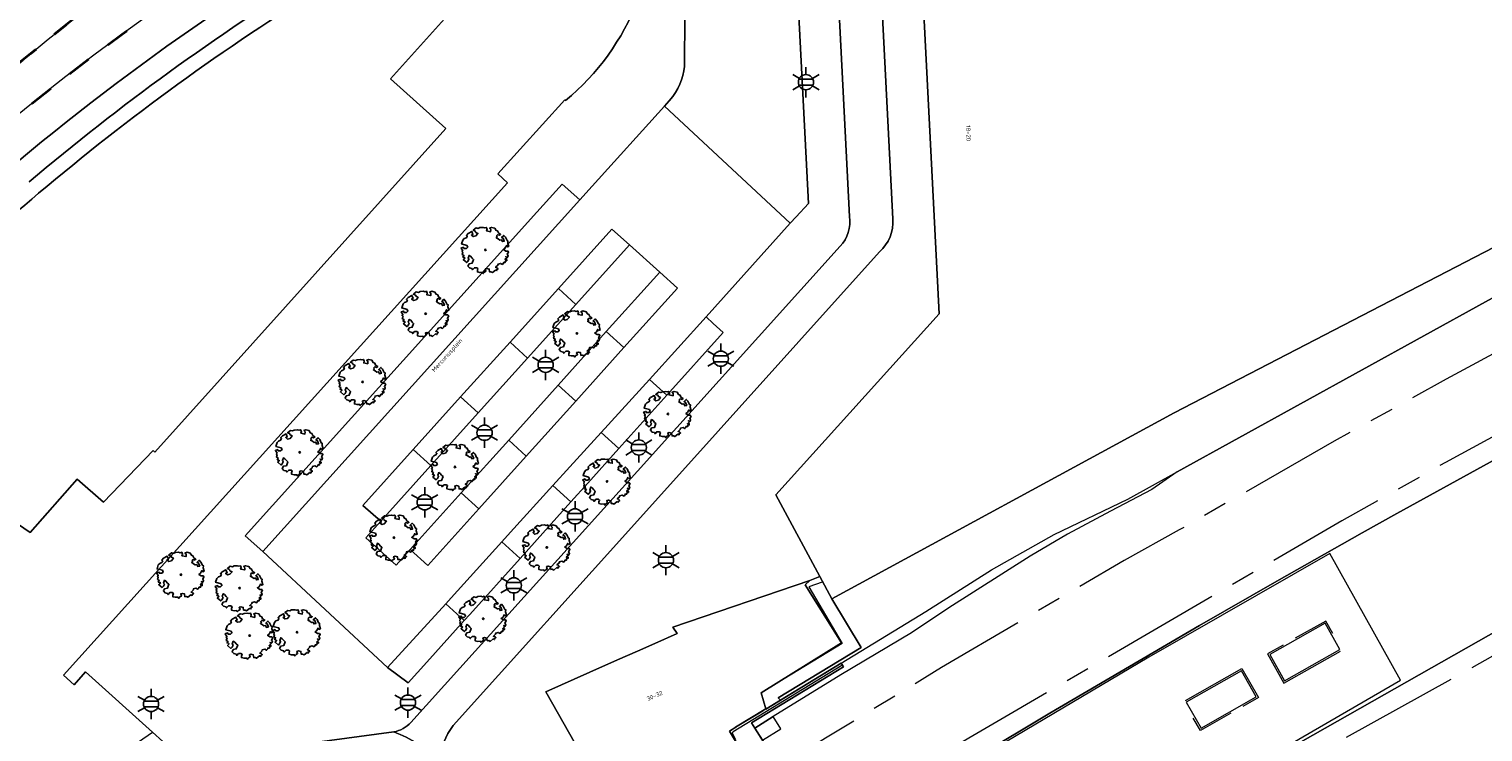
# Model space of a CAD drawing. Extents: x 105780 to 185197, y 477999 to 525027.
# Tile 273 of 562: x 107949 to 108071, y 478561 to 478619. Entities that reach past the tile are written whole.
import ezdxf
from ezdxf.enums import TextEntityAlignment as Align

# ---------------------------------------------------------------- set-up
doc = ezdxf.new("R2010")
doc.units = 0
doc.linetypes.add('AM-AS', pattern=[16, 10, -2, 2, -2])
doc.linetypes.add('XX-HIDDEN', pattern=[4, 2, -2])
for name, color, linetype, lineweight in [('B-GV-GR-BOOM-S', 252, 'Continuous', 25), ('B-GV-GR-GRAS_GAZON-G', 252, 'Continuous', 13), ('B-GV-GR-MATERIAALGRENS-G', 252, 'XX-HIDDEN', 35), ('B-RO-IE-MEUBILAIR_WEGMEUBILAIR-S', 252, 'Continuous', 25), ('B-RO-IE-TERREINAFSCHEIDING_KUNSTMATIG_HEKWERK-G', 252, 'IE-TERREINAFSCHEIDING-KUNSTMATIG', 18), ('B-RO-IE-TERREINAFSCHEIDING_KUNSTMATIG_SCHUTTING-G', 252, 'IE-TERREINAFSCHEIDING-KUNSTMATIG-DICHT', 18), ('B-WE-AM-AS_SPOOR-G', 252, 'AM-AS', 18), ('B-WE-OG-BEBOUWING_OVERBOUWING-GV', 7, 'Continuous', 18), ('B-XX-KG-KADASTRAAL_BEBOUWING-G', 252, 'Continuous', 20), ('B1-WE-IE-MEUBILAIR_WEGMEUBILAIR-GV', 7, 'Continuous', 18), ('B1-WE-KW-KUNSTWERK_PERRON-GV', 252, 'Continuous', 18), ('B1-WE-OG-BEBOUWING-T18', 7, 'Continuous', 18), ('B1-WE-OG-TERREIN_ERF-GV', 252, 'Continuous', 18), ('B1-WE-OG-TOPOGRAFIE-T18', 10, 'Continuous', 18), ('B1-WE-VH-VERHARDING_ASFALT-GV', 252, 'Continuous', 18), ('B1-WE-VH-VERHARDING_GESLOTEN-GV', 252, 'Continuous', 18), ('B1-WE-VH-VERHARDING_HALFVERHARDING-GV', 252, 'Continuous', 18), ('B1-WE-VH-VERHARDING_SIERBESTRATING-GV', 252, 'Continuous', 18), ('B1-WE-VH-VERHARDING_STRAATBAKSTEEN-GV', 252, 'Continuous', 18), ('B1-WE-VH-VERHARDING_TEGEL-GV', 252, 'Continuous', 18)]:
    doc.layers.add(name, color=color, linetype=linetype, lineweight=lineweight)
doc.styles.add('NLCS-ISO', font='NLCS-ISO.ttf')
doc.styles.add('NLCS-ISO-M200-T18', font='NLCS-ISO.ttf', dxfattribs={"height": 0.36})
doc.linetypes.add('IE-TERREINAFSCHEIDING-KUNSTMATIG', pattern='A,4,[82,NLCS.SHX,S=0.75,R=90,X=0,Y=0],4,-2', length=10)
doc.linetypes.add('IE-TERREINAFSCHEIDING-KUNSTMATIG-DICHT', pattern='A,8,-1,[82,NLCS.SHX,S=0.75,R=90,X=0,Y=0],-1', length=10)

# ---------------------------------------------------------------- blocks, each defined once
blk = doc.blocks.new('B-SIE-WEG_LICHTMAST-SO')
at = {"ltscale": 0.1}
for p, q in [((0, 1.27), (0, 2.53)), ((-1.1, 0.63), (-2.19, 1.27)), ((1.1, 0.63), (2.19, 1.27)), ((-1.1, -0.63), (-2.19, -1.27)), ((0, -1.27), (0, -2.53)), ((1.1, -0.63), (2.19, -1.27))]:
    blk.add_line(p, q, dxfattribs=at)
at = {"flags": 128}
for points in [[(-1.16, 0.5), (1.16, 0.5)], [(-1.16, -0.5), (1.16, -0.5)]]:
    blk.add_lwpolyline(points, dxfattribs=at)
at = {"ltscale": 0.1}
blk.add_circle((0, 0), 1.27, dxfattribs=at)
at = {"style": 'NLCS-ISO'}
blk.add_attdef('TYPE', text='', height=1.8, dxfattribs=at).set_placement((0, 2.53), align=Align.BOTTOM_CENTER)
blk = doc.blocks.new('B-SGR-BOOM_06')
at = {"linetype": 'Continuous', "flags": 128}
blk.add_lwpolyline([(1.08, 1.41), (1.01, 1.58), (0.88, 1.63), (0.78, 1.81), (0.51, 1.88), (0.34, 1.81), (0.44, 1.71), (0.43, 1.52), (0.09, 1.59), (0.14, 1.73), (0.07, 1.88), (-0.06, 1.84), (-0.19, 1.88), (-0.46, 1.86), (-0.6, 1.79), (-0.78, 1.83), (-1.02, 1.64), (-0.85, 1.56), (-0.8, 1.46), (-0.63, 1.37), (-0.8, 1.16), (-1.02, 1.11), (-1.17, 1.24), (-1.05, 1.29), (-1.15, 1.54), (-1.45, 1.37), (-1.6, 1.21), (-1.52, 1.14), (-1.6, 1.01), (-1.77, 0.94), (-1.89, 0.82), (-2, 0.49), (-1.55, 0.37), (-1.48, 0.22), (-1.6, 0.12), (-1.8, 0.12), (-1.84, 0.22), (-2.04, 0.15), (-1.9, -0.07), (-1.97, -0.15), (-1.89, -0.22), (-1.95, -0.4), (-1.81, -0.47), (-1.89, -0.62), (-1.77, -0.64), (-1.72, -0.68), (-1.85, -0.84), (-1.57, -1.07), (-1.47, -0.97), (-1.38, -0.79), (-1.45, -0.7), (-1.37, -0.47), (-1.25, -0.54), (-1.12, -0.7), (-1, -0.8), (-1.12, -1.12), (-1.37, -1.17), (-1.47, -1.36), (-1.33, -1.51), (-1.13, -1.56), (-1.11, -1.61), (-1.08, -1.66), (-0.93, -1.49), (-0.73, -1.49), (-0.63, -1.56), (-0.68, -1.71), (-0.68, -1.84), (-0.46, -1.89), (-0.24, -1.88), (-0.19, -1.98), (-0.09, -1.86), (0.04, -1.79), (-0.02, -1.6), (0.11, -1.56), (0.31, -1.61), (0.34, -1.84), (0.46, -1.83), (0.58, -1.89), (0.83, -1.69), (0.95, -1.74), (0.93, -1.66), (1.06, -1.59), (0.96, -1.49), (0.85, -1.46), (1.03, -1.29), (1.05, -1.19), (1.26, -1.14), (1.42, -1.22), (1.51, -1.12), (1.51, -1.05), (1.65, -1.05), (1.65, -0.95), (1.78, -0.91), (1.78, -0.82), (1.63, -0.82), (1.82, -0.64), (1.7, -0.57), (1.85, -0.62), (1.9, -0.5), (1.82, -0.37), (1.93, -0.18), (1.87, -0.1), (1.7, -0.1), (1.5, 0.03), (1.63, 0.12), (1.75, 0.34), (1.82, 0.24), (1.95, 0.29), (1.87, 0.57), (1.88, 0.75), (1.8, 0.79), (1.67, 1.06), (1.53, 1.21), (1.35, 1.04), (1.47, 0.97), (1.57, 0.72), (1.41, 0.69), (1.33, 0.85), (1.2, 0.82), (1.06, 0.92), (0.9, 1.01), (0.98, 1.07), (0.93, 1.17), (1.01, 1.27), (1.15, 1.22), (1.26, 1.29)], close=True, dxfattribs=at)
blk.add_circle((0, 0), 0.06)
at = {"style": 'NLCS-ISO'}
blk.add_attdef('SOORT', text='', height=0.3, dxfattribs=at).set_placement((0, -0.36), align=Align.TOP_CENTER)

msp = doc.modelspace()

# ---------------------------------------------------------------- linework, layer by layer
at = {"layer": 'B-GV-GR-GRAS_GAZON-G', "flags": 128}
msp.add_lwpolyline([(108153.419, 478643.605), (108044.903, 478587.394), (108016.266, 478571.822), (108018.701, 478567.772), (108011.769, 478563.551), (108011.953, 478563.35), (108017.034, 478566.445), (108024.132, 478570.769), (108029.619, 478574.265), (108034.868, 478577.208), (108041.021, 478580.184), (108045.16, 478582.467), (108076.098, 478599.532), (108077.593, 478601.372), (108079.707, 478602.149), (108082.207, 478602.948), (108086.776, 478605.293), (108129.725, 478627.58)], dxfattribs=at)
at = {"layer": 'B-GV-GR-MATERIAALGRENS-G', "flags": 128}
for points in [[(107965.803, 478629.565, 0.0311414), (107949.22, 478617.413)], [(107934.382, 478600.025, -0.0568959), (107971.626, 478628.884)], [(107949.22, 478617.413, 0.0245906), (107939.036, 478608.405)]]:
    msp.add_lwpolyline(points, format="xyb", dxfattribs=at)
at = {"layer": 'B-RO-IE-TERREINAFSCHEIDING_KUNSTMATIG_HEKWERK-G', "flags": 128}
for points in [[(108058.172, 478568.927), (108057.576, 478569.969), (108055.028, 478568.544)], [(108054.008, 478567.973), (108052.711, 478567.222), (108054.083, 478564.787), (108058.815, 478567.47)], [(107997.804, 478553.354), (108000.237, 478554.906), (108008.11, 478559.748), (108008.239, 478560.028), (108007.938, 478560.588), (108008.013, 478560.739), (108017.096, 478566.291)], [(108045.836, 478563.318), (108050.55, 478565.994), (108051.955, 478563.588), (108050.644, 478562.832)], [(108049.642, 478562.266), (108047.104, 478560.823), (108046.5, 478561.865)]]:
    msp.add_lwpolyline(points, dxfattribs=at)
at = {"layer": 'B-RO-IE-TERREINAFSCHEIDING_KUNSTMATIG_SCHUTTING-G', "flags": 128}
for points in [[(108015.253, 478573.699), (108016.266, 478571.822), (108018.701, 478567.772), (108011.769, 478563.551), (108011.953, 478563.35)], [(108014.346, 478572.843), (108017.13, 478568.097), (108010.336, 478563.968), (108010.735, 478562.608), (108010.497, 478562.465)], [(108015.455, 478573.237), (108014.346, 478572.843)], [(108010.735, 478562.608), (108017.034, 478566.445), (108017.231, 478566.135), (108009.544, 478561.472), (108009.822, 478561.028)], [(107997.684, 478553.474), (107998.176, 478553.777), (108008.191, 478559.943), (108007.704, 478560.768), (108008.213, 478561.105), (108010.497, 478562.465)], [(108009.822, 478561.028), (108011.351, 478561.982)], [(108010.456, 478560.015), (108011.985, 478560.969)]]:
    msp.add_lwpolyline(points, dxfattribs=at)
at = {"layer": 'B-WE-AM-AS_SPOOR-G', "flags": 128}
for points in [[(108248.001, 478673.42), (108246.629, 478672.916), (108231.656, 478667.128), (108217.773, 478661.622), (108199.536, 478654.09), (108190.264, 478650.149), (108174.269, 478643.202), (108159.934, 478636.727), (108149.831, 478632.043), (108140.915, 478627.836), (108120.787, 478618.054), (108101.647, 478608.371), (108085.434, 478599.838), (108067.653, 478590.197), (108058.275, 478585.016), (108045.316, 478577.594), (108040.705, 478575.052), (108025.443, 478566.083), (108015.739, 478560.172), (108000.463, 478550.668)], [(108250.263, 478667.776), (108243.346, 478665.156), (108228.284, 478659.291), (108210.395, 478652.073), (108187.827, 478642.484), (108174.214, 478636.524), (108159.058, 478629.639), (108136.252, 478618.84), (108122.709, 478612.19), (108107.926, 478604.706), (108093.171, 478597.095), (108067.591, 478583.244), (108058.912, 478578.352), (108021.421, 478556.502), (108005.001, 478546.086)], [(108254.922, 478656.146), (108236.277, 478648.311), (108200.116, 478632.132), (108187.722, 478626.423), (108163.958, 478615.14), (108154.517, 478610.553), (108132.967, 478599.797), (108111.351, 478588.635), (108088.823, 478576.614), (108056.865, 478558.887), (108044.572, 478551.792), (108020.732, 478537.687), (108016.098, 478534.882)]]:
    msp.add_lwpolyline(points, dxfattribs=at)
at = {"layer": 'B-WE-OG-BEBOUWING_OVERBOUWING-GV', "flags": 128}
msp.add_lwpolyline([(108006.217, 478544.859), (108006.417, 478544.657), (108008.374, 478542.68), (108008.933, 478542.117), (108011.876, 478539.145), (108012.646, 478538.367), (108014.657, 478536.337), (108014.871, 478536.121), (108020.923, 478539.813), (108042.115, 478552.438), (108063.844, 478565.031), (108057.921, 478575.632), (108042.786, 478566.967), (108030.046, 478559.408), (108013.819, 478549.576), (108011.043, 478547.894)], close=True, dxfattribs=at)
at = {"layer": 'B-XX-KG-KADASTRAAL_BEBOUWING-G', "flags": 128}
for points in [[(108153.42, 478650.929), (108153.351, 478652.437), (108135.281, 478651.484), (108092.406, 478649.225), (108039.06, 478646.413), (108032.599, 478646.064), (108022.685, 478645.528), (108023.06, 478638.235), (108025.245, 478595.675), (108011.57, 478580.527), (108015.253, 478573.699), (108016.266, 478571.822), (108044.903, 478587.394), (108153.419, 478643.605), (108153.82, 478643.813)], [(108010.73, 478562.623), (108010.336, 478563.968), (108017.079, 478568.158), (108015.197, 478571.15), (108014.024, 478573.015), (108014.417, 478573.368), (108002.97, 478569.477), (108003.319, 478568.93), (108001.452, 478568.103), (108000, 478567.459), (107998.329, 478566.719), (107996.016, 478565.694), (107992.341, 478564.065), (107997.779, 478554.477), (107998.176, 478553.777), (108008.191, 478559.943), (108007.704, 478560.768), (108008.218, 478561.097), (108008.213, 478561.105)], [(108058.747, 478567.607), (108057.517, 478569.792), (108052.899, 478567.172), (108054.133, 478564.983)], [(108045.913, 478563.203), (108047.153, 478561.018), (108051.767, 478563.638), (108050.526, 478565.825)]]:
    msp.add_lwpolyline(points, close=True, dxfattribs=at)
for points in [[(107983.97, 478611.17), (107979.34, 478615.33), (107998.93, 478637.1), (107999.1, 478637.282), (107998.789, 478637.841), (107995.102, 478636.483), (107995.19, 478636.25), (107995.65, 478635.03), (107995.24, 478634.94), (107993.36, 478632.85)], [(107945.708, 478568.65), (107940.42, 478573.4), (107945.91, 478579.62), (107949.21, 478577.38), (107953.14, 478581.84), (107955.34, 478579.91), (107959.49, 478584.23), (107959.62, 478584.11), (107983.97, 478611.17)]]:
    msp.add_lwpolyline(points, dxfattribs=at)
for points in [[(107973.854, 478623.113, 0.0370756), (107949.911, 478605.759)], [(107949.911, 478605.759, 0.0262044), (107932.14, 478589.11)]]:
    msp.add_lwpolyline(points, format="xyb", dxfattribs=at)
at = {"layer": 'B1-WE-IE-MEUBILAIR_WEGMEUBILAIR-GV', "flags": 128}
msp.add_lwpolyline([(108011.351, 478561.982), (108009.822, 478561.028), (108010.456, 478560.015), (108011.985, 478560.969)], close=True, dxfattribs=at)
at = {"layer": 'B1-WE-KW-KUNSTWERK_PERRON-GV', "flags": 128}
for points in [[(108085.51, 478591.07), (108063.521, 478578.986), (108060.634, 478577.353), (108053.497, 478573.31), (108047.02, 478569.606), (108034.496, 478562.269), (108028.312, 478558.552)], [(108041.789, 478552.093), (108076.16, 478571.58)]]:
    msp.add_lwpolyline(points, dxfattribs=at)
at = {"layer": 'B1-WE-OG-TERREIN_ERF-GV', "flags": 128}
for points in [[(107999.179, 478637.132), (107999.1, 478637.282), (107998.93, 478637.1), (107979.34, 478615.33), (107983.97, 478611.17), (107959.62, 478584.11), (107959.49, 478584.23), (107955.34, 478579.91), (107953.14, 478581.84), (107949.21, 478577.38), (107945.91, 478579.62), (107940.42, 478573.4), (107945.708, 478568.65)], [(107909.439, 478546.203), (107918.864, 478532.294), (107919.717, 478532.919), (107919.377, 478533.413), (107919.507, 478533.493), (107956.716, 478558.821), (107959.428, 478560.673), (107953.824, 478565.722), (107952.869, 478564.641), (107951.984, 478565.443), (107989.13, 478606.63), (107988.316, 478607.379), (107993.928, 478613.578), (107993.991, 478613.521)]]:
    msp.add_lwpolyline(points, dxfattribs=at)
at = {"layer": 'B1-WE-OG-TERREIN_ERF-GV'}
for points in [[(107973.202, 478624.176, 0.0370331), (107949.109, 478606.714)], [(107949.911, 478605.759, -0.0370756), (107973.854, 478623.113)], [(107993.991, 478613.521, 0.1299872), (108000, 478621.873)], [(107932.14, 478589.11, -0.0262044), (107949.911, 478605.759)]]:
    msp.add_lwpolyline(points, format="xyb", dxfattribs=at)
at = {"layer": 'B1-WE-VH-VERHARDING_ASFALT-GV', "flags": 128}
for points in [[(108002.95, 478613.864), (108002.644, 478613.482), (108002.251, 478613.047), (108012.779, 478603.247), (108013.288, 478603.8), (108014.317, 478604.893), (108012.705, 478636.302)], [(108003.955, 478620.27), (108003.945, 478616.765)]]:
    msp.add_lwpolyline(points, dxfattribs=at)
at = {"layer": 'B1-WE-VH-VERHARDING_ASFALT-GV'}
for points in [[(107949.22, 478617.413, -0.0311414), (107965.803, 478629.565)], [(107939.036, 478608.405, -0.0245906), (107949.22, 478617.413)], [(108003.945, 478616.765, -0.1611264), (108002.95, 478613.864)]]:
    msp.add_lwpolyline(points, format="xyb", dxfattribs=at)
at = {"layer": 'B1-WE-VH-VERHARDING_GESLOTEN-GV', "flags": 128}
for points in [[(108015.253, 478573.699), (108014.417, 478573.368), (108014.024, 478573.015), (108015.197, 478571.15), (108017.079, 478568.158), (108010.336, 478563.968), (108010.73, 478562.623), (108010.735, 478562.608), (108011.953, 478563.35), (108011.769, 478563.551), (108018.701, 478567.772), (108016.266, 478571.822)], [(108008.218, 478561.097), (108007.704, 478560.768), (108008.191, 478559.943), (107998.176, 478553.777), (107997.684, 478553.474), (107999.105, 478552.039), (107999.153, 478552), (108002.398, 478554.015), (108009.732, 478558.622), (108010.878, 478559.342), (108009.822, 478561.028), (108009.544, 478561.472), (108017.231, 478566.135), (108017.034, 478566.445), (108011.953, 478563.35), (108010.735, 478562.608), (108010.73, 478562.623), (108008.213, 478561.105)]]:
    msp.add_lwpolyline(points, close=True, dxfattribs=at)
at = {"layer": 'B1-WE-VH-VERHARDING_HALFVERHARDING-GV', "flags": 128}
for points in [[(108076.098, 478599.532), (108045.16, 478582.467), (108043.034, 478580.993), (108039.575, 478579.157), (108035.969, 478577.245), (108032.861, 478575.392), (108026.048, 478571.096), (108022.938, 478568.983), (108017.008, 478565.467), (108011.351, 478561.982), (108009.822, 478561.028), (108010.878, 478559.342)], [(108028.312, 478558.552), (108034.496, 478562.269), (108047.02, 478569.606), (108053.497, 478573.31), (108060.634, 478577.353), (108063.521, 478578.986), (108085.51, 478591.07)], [(108076.16, 478571.58), (108041.789, 478552.093), (108014.656, 478536.338), (108014.871, 478536.121), (108014.911, 478536.081), (108017.568, 478533.398), (108019.398, 478534.527), (108020.104, 478533.374), (108018.999, 478532.727), (108021.855, 478529.999), (108024.345, 478531.552), (108025.041, 478530.486), (108022.309, 478528.796), (108025.079, 478526.131), (108081.122, 478560.78)]]:
    msp.add_lwpolyline(points, dxfattribs=at)
at = {"layer": 'B1-WE-VH-VERHARDING_SIERBESTRATING-GV', "flags": 128}
for points in [[(108017.746, 478603.816), (108016.013, 478637.888)], [(108012.705, 478636.302), (108014.317, 478604.893), (108013.288, 478603.8), (108012.779, 478603.247), (108005.741, 478595.412), (108006.325, 478594.874), (108007.167, 478594.1), (108002.462, 478588.866), (107998.45, 478584.404), (107995.845, 478581.506), (107994.439, 478579.942), (107990.92, 478576.027), (107990.193, 478575.219), (107985.97, 478570.521), (107985.516, 478570.016), (107982.391, 478566.54), (107980.819, 478564.796), (107979.101, 478566.081), (107968.671, 478575.783), (107967.194, 478577.113), (107991.591, 478604.189), (107993.699, 478606.529), (107995.179, 478605.197), (107996.218, 478606.361), (108002.251, 478613.047), (108002.644, 478613.482), (108002.95, 478613.864)], [(108003.945, 478616.765), (108003.955, 478620.27)], [(107993.991, 478613.521), (107993.928, 478613.578), (107988.316, 478607.379), (107989.13, 478606.63), (107951.984, 478565.443), (107952.869, 478564.641), (107953.824, 478565.722), (107959.428, 478560.673), (107962.017, 478558.342), (107979.612, 478560.703)], [(107981.053, 478561.499), (108000, 478582.525), (108016.954, 478601.338)]]:
    msp.add_lwpolyline(points, dxfattribs=at)
at = {"layer": 'B1-WE-VH-VERHARDING_SIERBESTRATING-GV'}
for points in [[(108000, 478621.873, -0.1299872), (107993.991, 478613.521)], [(108002.95, 478613.864, 0.1611264), (108003.945, 478616.765)], [(108016.954, 478601.338, 0.2307356), (108017.746, 478603.816)], [(107979.612, 478560.703, 0.1693902), (107981.053, 478561.499)]]:
    msp.add_lwpolyline(points, format="xyb", dxfattribs=at)
at = {"layer": 'B1-WE-VH-VERHARDING_SIERBESTRATING-GV', "flags": 128}
for points in [[(108002.251, 478613.047), (107996.218, 478606.361), (107995.179, 478605.197), (107968.671, 478575.783), (107979.101, 478566.081), (107983.958, 478571.429), (107984.415, 478571.932), (107988.662, 478576.608), (107989.393, 478577.412), (107992.932, 478581.309), (107994.346, 478582.866), (107996.966, 478585.75), (108001, 478590.192), (108005.741, 478595.412), (108012.779, 478603.247)], [(107995.179, 478605.197), (107993.699, 478606.529), (107991.591, 478604.189), (107967.194, 478577.113), (107968.671, 478575.783)], [(108001.862, 478599.157), (108003.344, 478597.824), (107998.873, 478592.855), (107994.834, 478588.367), (107990.703, 478583.775), (107986.738, 478579.369), (107982.469, 478574.624), (107980.995, 478575.961), (107979.824, 478574.649), (107977.278, 478576.944), (107978.524, 478578.318), (107977.04, 478579.648), (107981.245, 478584.318), (107985.211, 478588.723), (107989.344, 478593.313), (107993.384, 478597.801), (107997.856, 478602.767), (107999.325, 478601.436)], [(107999.325, 478601.436), (107997.856, 478602.767), (107993.384, 478597.801), (107994.854, 478596.467)], [(107993.359, 478589.705), (107997.397, 478594.194), (108001.862, 478599.157), (107999.325, 478601.436), (107994.854, 478596.467), (107990.815, 478591.979), (107986.684, 478587.387), (107982.719, 478582.981), (107978.524, 478578.318), (107977.278, 478576.944), (107979.824, 478574.649), (107980.995, 478575.961), (107985.264, 478580.706), (107989.228, 478585.113)], [(108003.344, 478597.824), (108001.862, 478599.157), (107997.397, 478594.194), (107998.873, 478592.855)], [(107994.854, 478596.467), (107993.384, 478597.801), (107989.344, 478593.313), (107990.815, 478591.979)], [(108007.167, 478594.1), (108006.325, 478594.874), (108005.741, 478595.412), (108001, 478590.192), (108002.462, 478588.866)], [(107990.815, 478591.979), (107989.344, 478593.313), (107985.211, 478588.723), (107986.684, 478587.387)], [(107998.873, 478592.855), (107997.397, 478594.194), (107993.359, 478589.705), (107994.834, 478588.367)], [(107994.834, 478588.367), (107993.359, 478589.705), (107989.228, 478585.113), (107990.703, 478583.775)], [(108002.462, 478588.866), (108001, 478590.192), (107996.966, 478585.75), (107998.45, 478584.404)], [(107986.684, 478587.387), (107985.211, 478588.723), (107981.245, 478584.318), (107982.719, 478582.981)], [(107998.45, 478584.404), (107996.966, 478585.75), (107994.346, 478582.866), (107992.932, 478581.309), (107994.439, 478579.942), (107995.845, 478581.506)], [(107990.703, 478583.775), (107989.228, 478585.113), (107985.264, 478580.706), (107986.738, 478579.369)], [(107981.245, 478584.318), (107977.04, 478579.648), (107978.524, 478578.318), (107982.719, 478582.981)], [(107992.932, 478581.309), (107989.393, 478577.412), (107988.662, 478576.608), (107990.193, 478575.219), (107990.92, 478576.027), (107994.439, 478579.942)], [(107986.738, 478579.369), (107985.264, 478580.706), (107980.995, 478575.961), (107982.469, 478574.624)], [(107990.193, 478575.219), (107988.662, 478576.608), (107984.415, 478571.932), (107983.958, 478571.429), (107985.516, 478570.016), (107985.97, 478570.521)], [(107983.958, 478571.429), (107979.101, 478566.081), (107980.819, 478564.796), (107982.391, 478566.54), (107985.516, 478570.016)]]:
    msp.add_lwpolyline(points, close=True, dxfattribs=at)
at = {"layer": 'B1-WE-VH-VERHARDING_STRAATBAKSTEEN-GV', "flags": 128}
for points in [[(107983.448, 478556.986), (107983.7, 478555.886), (107984.161, 478554.857), (107991.896, 478547.447), (107993.549, 478548.52), (107999.153, 478552), (107999.105, 478552.039), (107997.684, 478553.474), (107998.176, 478553.777), (107997.779, 478554.477), (107992.341, 478564.065), (107996.016, 478565.694), (107998.329, 478566.719), (108000, 478567.459), (108001.452, 478568.103), (108003.319, 478568.93), (108002.97, 478569.477), (108014.417, 478573.368), (108015.253, 478573.699), (108011.57, 478580.527), (108025.245, 478595.675), (108023.06, 478638.235), (108019.604, 478638.065), (108021.37, 478603.622)], [(108020.247, 478600.858), (108000, 478578.355), (107984.589, 478561.227)]]:
    msp.add_lwpolyline(points, dxfattribs=at)
at = {"layer": 'B1-WE-VH-VERHARDING_STRAATBAKSTEEN-GV'}
for points in [[(108021.37, 478603.622, -0.2303609), (108020.247, 478600.858)], [(107984.589, 478561.227, 0.1389988), (107983.431, 478558.306)]]:
    msp.add_lwpolyline(points, format="xyb", dxfattribs=at)
at = {"layer": 'B1-WE-VH-VERHARDING_TEGEL-GV', "flags": 128}
for points in [[(108021.37, 478603.622), (108019.604, 478638.065), (108016.013, 478637.888), (108017.746, 478603.816)], [(108016.954, 478601.338), (108000, 478582.525), (107981.053, 478561.499)], [(108000, 478578.355), (108020.247, 478600.858)], [(107984.589, 478561.227), (108000, 478578.355)], [(107979.612, 478560.703), (107962.017, 478558.342), (107961.459, 478558.267)]]:
    msp.add_lwpolyline(points, dxfattribs=at)
at = {"layer": 'B1-WE-VH-VERHARDING_TEGEL-GV'}
for points in [[(107971.626, 478628.884, 0.0568959), (107934.382, 478600.025)], [(107940.205, 478601.368, -0.0524873), (107973.895, 478626.738)], [(107973.895, 478626.738, 0.0524873), (107940.205, 478601.368)], [(107949.109, 478606.714, -0.0370331), (107973.202, 478624.176)], [(108017.746, 478603.816, -0.2307356), (108016.954, 478601.338)], [(108020.247, 478600.858, 0.2303609), (108021.37, 478603.622)], [(107981.053, 478561.499, -0.1693902), (107979.612, 478560.703)], [(107983.431, 478558.306, 0.1075061), (107979.612, 478560.703)], [(107979.612, 478560.703, -0.1075061), (107983.431, 478558.306)], [(107983.431, 478558.306, -0.1389988), (107984.589, 478561.227)]]:
    msp.add_lwpolyline(points, format="xyb", dxfattribs=at)

# ---------------------------------------------------------------- block references
at = {"layer": 'B-GV-GR-BOOM-S', "linetype": 'Continuous', "lineweight": 0}
for p in [(107987.288, 478601.025), (107982.28, 478595.678), (107994.933, 478594.037), (107977.009, 478589.977), (108002.551, 478587.298), (107971.754, 478584.093), (107984.742, 478582.865), (107997.458, 478581.65), (107979.624, 478576.954), (107992.42, 478576.133), (107961.811, 478573.854), (107966.716, 478572.729), (107987.098, 478570.166), (107967.558, 478568.761), (107971.533, 478569.043)]:
    msp.add_blockref('B-SGR-BOOM_06', p, dxfattribs=at)
at = {"layer": 'B-RO-IE-MEUBILAIR_WEGMEUBILAIR-S', "xscale": 0.5, "yscale": 0.5, "zscale": 0.5}
for p in [(108014.096, 478615.047), (108006.974, 478591.921), (107992.321, 478591.404), (107987.211, 478585.728), (108000.121, 478584.494), (107982.202, 478579.908), (107994.777, 478578.731), (108002.383, 478575.069), (107989.658, 478572.96), (107959.312, 478563.039), (107980.805, 478563.156)]:
    msp.add_blockref('B-SIE-WEG_LICHTMAST-SO', p, dxfattribs=at)

# ---------------------------------------------------------------- texts
at = {"layer": 'B1-WE-OG-BEBOUWING-T18', "style": 'NLCS-ISO-M200-T18'}
for s, rotation, p in [('18-20', 271.8, (108027.691, 478610.786)), ('30-32', 23.9, (108001.441, 478563.722))]:
    msp.add_text(s, height=0.36, rotation=rotation, dxfattribs=at).set_placement(p, align=Align.MIDDLE)
at = {"layer": 'B1-WE-OG-TOPOGRAFIE-T18', "style": 'NLCS-ISO-M200-T18'}
msp.add_text('Mercuriusplein', height=0.36, rotation=48.1, dxfattribs=at).set_placement((107984.108, 478592.178), align=Align.MIDDLE)

doc.saveas('drawing.dxf')
